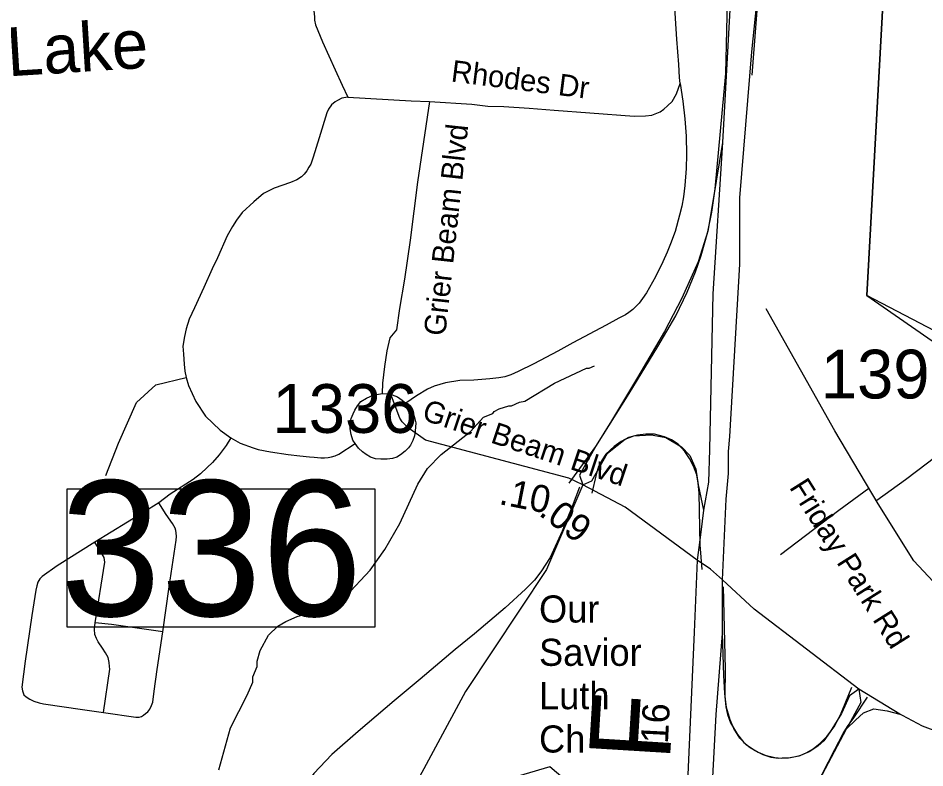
# Model space of a CAD drawing. Extents: x 1268485 to 1426702, y 514839 to 616766.
# Drawn here: x 1345320 to 1348066, y 573250 to 575520 of the extents above; entities that cross this region are included whole.
import ezdxf

# ---------------------------------------------------------------- set-up
doc = ezdxf.new("R2010")
doc.units = 0
for name, color, linetype in [('Old_Level_10', 7, 'Continuous'), ('Old_Level_11', 7, 'Continuous'), ('Old_Level_17', 7, 'Continuous'), ('Old_Level_21', 7, 'Continuous'), ('Old_Level_22', 7, 'Continuous'), ('Old_Level_28', 7, 'Continuous'), ('Old_Level_31', 7, 'Continuous'), ('Old_Level_32', 7, 'Continuous'), ('Old_Level_35', 7, 'Continuous'), ('Old_Level_47', 7, 'Continuous'), ('Old_Level_48', 7, 'Continuous'), ('Old_Level_49', 7, 'Continuous'), ('Old_Level_50', 7, 'Continuous'), ('Old_Level_62', 7, 'Continuous'), ('Old_Level_8', 7, 'Continuous')]:
    doc.layers.add(name, color=color, linetype=linetype)

msp = doc.modelspace()

# ---------------------------------------------------------------- linework, layer by layer
at = {"layer": 'Old_Level_22'}
msp.add_line((1346897.779, 573771.756), (1346897.779, 573771.756), dxfattribs=at)
at = {"layer": 'Old_Level_28'}
for p, q in [((1347480.713, 575646.566), (1347453.112, 575143.729)), ((1347453.261, 573656.794), (1347453.445, 573818.966))]:
    msp.add_line(p, q, dxfattribs=at)
for points in [[(1347453.445, 573818.966), (1347464.656, 574063.545), (1347471.143, 574141.436), (1347471.261, 574207.167), (1347475.578, 574252.534), (1347506.235, 574775.325), (1347506.235, 574976.232), (1347542.461, 575417.696), (1347560.597, 575595.566), (1347572.993, 575845.053)], [(1347453.112, 575143.729), (1347424.195, 574684.592), (1347413.566, 574213.745), (1347410.811, 574114.501), (1347395.661, 574030.42)], [(1347395.661, 574030.42), (1347387.397, 573962.879), (1347376.267, 573878.802)], [(1347376.267, 573878.802), (1347367.631, 573660.612), (1347317.75, 572547.009), (1347314.705, 572374.862), (1347307.093, 572220.997), (1347261.004, 571715.314), (1347250.869, 571492.188), (1347247.248, 571282.989), (1347237.23, 570932.156), (1347215.64, 570824.141), (1347204.845, 570683.722), (1347183.256, 570277.586), (1347148.139, 569730.891), (1347155.567, 569374.053), (1347177.855, 569217.936)], [(1347371.215, 572141.577), (1347380.389, 572288.27), (1347379.542, 572364.075), (1347390.827, 572519.588), (1347395.395, 572586.619), (1347395.395, 572653.649), (1347396.917, 572708.493), (1347433.978, 573411.442), (1347453.261, 573656.794)]]:
    msp.add_lwpolyline(points, dxfattribs=at)
at = {"layer": 'Old_Level_31'}
msp.add_line((1347415.91, 573850.244), (1347415.91, 573850.244), dxfattribs=at)
msp.add_lwpolyline([(1345468.948, 574094.272), (1346399.983, 574094.272), (1346399.983, 573675.613), (1345468.948, 573675.613), (1345468.948, 574094.272)], dxfattribs=at)
at = {"layer": 'Old_Level_32'}
msp.add_line((1347990.82, 573412.511), (1347866.252, 573487.531), dxfattribs=at)
for points in [[(1348472.334, 573257.902), (1348482.871, 573308.514), (1348485.969, 573342.608), (1348483.181, 573376.702), (1348475.438, 573406.146), (1348456.852, 573435.592), (1348425.876, 573468.136), (1348367.554, 573522.558), (1348284.939, 573607.611), (1348229.184, 573675.8), (1348091.312, 573813.991), (1348033.02, 573876.64), (1347925.073, 574049.464), (1347793.376, 574269.814), (1347586.117, 574639.225)], [(1347030.304, 574106.466), (1346988.201, 574126.46), (1346554.191, 574242.353), (1346501.778, 574279.693), (1346482.761, 574297.721), (1346476.385, 574308.363), (1346450.639, 574374.801)], [(1347030.304, 574106.466), (1346920.321, 573849.792), (1346674.994, 573480.796), (1346500.473, 573156.458), (1346438.144, 572906.968), (1346188.827, 572345.614), (1346026.772, 572195.921), (1345814.853, 572058.701), (1345627.866, 571996.328), (1345029.507, 571796.736), (1344468.545, 571509.822)], [(1347376.267, 573878.802), (1347158.212, 574038.664), (1347030.304, 574106.466)], [(1347453.445, 573818.966), (1347417.088, 573851.508), (1347376.267, 573878.802)], [(1347866.252, 573487.531), (1347548.983, 573729.741), (1347453.445, 573818.966)], [(1348472.334, 573257.902), (1348282.334, 573300.573), (1348205.911, 573321.819), (1348058.725, 573375.639), (1347998.719, 573407.96), (1347990.82, 573412.511)]]:
    msp.add_lwpolyline(points, dxfattribs=at)
at = {"layer": 'Old_Level_35'}
msp.add_line((1345780.712, 574078.013), (1345746.263, 574052.382), dxfattribs=at)
for points in [[(1347463.472, 575352.36), (1347472.699, 575746.932), (1347474.135, 575834.9), (1347474.135, 575910.871), (1347473.109, 575944.243), (1347472.289, 575977.616), (1347468.496, 576039.336), (1347462.959, 576090.855), (1347457.525, 576142.426), (1347447.888, 576206.864), (1347436.405, 576275.915), (1347426.665, 576329.383), (1347411.491, 576393.82), (1347396.215, 576454.567), (1347381.143, 576508.444), (1347363.612, 576566.935), (1347345.669, 576619.429), (1347326.702, 576668.692), (1347187.779, 577016.307), (1347172.708, 577033.07)], [(1347325.164, 575321.962), (1347323.524, 575339.75), (1347321.268, 575379.991), (1347314.707, 575456.681), (1347307.735, 575566.23), (1347294.406, 575702.128), (1347288.357, 575780.201), (1347272.261, 575973.873), (1347268.16, 576025.188), (1347263.033, 576054.254), (1347253.704, 576077.374), (1347244.476, 576095.418), (1347223.253, 576120.383), (1347199.262, 576137.915), (1347168.299, 576151.808), (1347138.772, 576158.267), (1347076.334, 576155.959), (1346961.915, 576143.503), (1346756.76, 576127.765), (1346659.77, 576123.151), (1346551.093, 576117.564), (1346465.278, 576113.463), (1346387.974, 576109.31)], [(1346387.974, 576109.31), (1346361.727, 576097.674), (1346337.838, 576083.833), (1346312.207, 576064.916), (1346256.74, 576015.499), (1346230.904, 575989.56), (1346214.91, 575966.133), (1346213.372, 575956.188), (1346222.292, 575856.635), (1346223.009, 575839.872), (1346221.266, 575821.776), (1346209.476, 575769.18), (1346201.581, 575736.833), (1346198.506, 575717.917), (1346198.916, 575702.692), (1346217.37, 575524.194), (1346217.986, 575513.89), (1346221.266, 575499.69), (1346241.874, 575448.12), (1346280.629, 575363.177), (1346301.237, 575316.579), (1346318.666, 575280.695)], [(1347543.647, 575347.747), (1347588.246, 575934.811)], [(1346988.776, 574112.103), (1347069.874, 574222.678), (1347170.452, 574383.387), (1347257.292, 574525.232), (1347312.041, 574618.376), (1347346.797, 574690.196), (1347372.019, 574751.712), (1347389.141, 574800.77), (1347408.62, 574872.949), (1347421.539, 574932.311), (1347431.381, 575002.696), (1347463.472, 575352.36)], [(1347325.164, 575321.962), (1347332.854, 575268.648), (1347339.415, 575215.232), (1347343.209, 575162.995), (1347344.644, 575106.81), (1347343.209, 575064.877), (1347339.415, 575012.999), (1347335.007, 574979.165), (1347330.086, 574950.766), (1347323.011, 574923.084), (1347310.093, 574874.333), (1347296.252, 574836.603), (1347285.589, 574811.74), (1347272.876, 574782.265), (1347250.115, 574736.076), (1347222.741, 574687.684), (1347211.36, 574671.331), (1347201.415, 574657.131), (1347191.368, 574646.418), (1347181.525, 574637.959), (1347169.735, 574628.681), (1347159.38, 574621.555), (1347139.9, 574610.892), (1347101.452, 574590.233), (1346999.849, 574536.253), (1346954.635, 574511.391), (1346881.739, 574472.636), (1346834.885, 574449.516), (1346812.124, 574439.571), (1346794.387, 574434.189), (1346775.83, 574431.01), (1346749.173, 574427.832), (1346700.166, 574423.884), (1346657.72, 574422.142), (1346614.146, 574416.042), (1346580.005, 574405.43), (1346560.423, 574396.51), (1346526.281, 574375.851), (1346494.293, 574354.167)], [(1346566.164, 575267.52), (1346694.424, 575259.677), (1346742.714, 575253.679), (1346791.106, 575252.602), (1346867.488, 575247.271), (1346943.972, 575241.274), (1347051.42, 575232.712), (1347186.139, 575223.075), (1347220.588, 575223.793), (1347239.35, 575226.613), (1347249.705, 575229.893), (1347265.084, 575236.045), (1347275.952, 575244.76), (1347286.409, 575254.755), (1347300.661, 575267.52), (1347313.784, 575290.999), (1347325.164, 575321.962)], [(1346318.666, 575280.695), (1346300.519, 575277.824), (1346286.986, 575270.75), (1346280.219, 575266.443), (1346269.659, 575257.575), (1346260.329, 575244.76), (1346254.997, 575233.379), (1346231.519, 575157.663), (1346214.09, 575099.378), (1346206.298, 575077.335), (1346200.966, 575068.415), (1346194.2, 575057.752), (1346186.715, 575047.807), (1346178.616, 575038.938), (1346163.954, 575030.07), (1346145.09, 575022.226), (1346096.082, 575004.797), (1346077.217, 574996.236), (1346063.376, 574989.213)], [(1346318.666, 575280.695), (1346510.492, 575269.929), (1346566.164, 575267.52)], [(1346566.164, 575267.52), (1346530.075, 575022.944), (1346507.109, 574847.984), (1346489.987, 574729.976), (1346475.121, 574641.137), (1346466.099, 574576.085), (1346445.901, 574551.479), (1346436.366, 574512.416), (1346429.907, 574465.51), (1346423.858, 574415.016), (1346422.833, 574382.977)], [(1346063.376, 574989.213), (1346033.541, 574963.171), (1345998.375, 574931.183), (1345981.663, 574908.423), (1345969.462, 574888.943), (1345953.468, 574860.8), (1345923.633, 574794.311), (1345908.049, 574760.58), (1345882.418, 574704.088), (1345854.018, 574642.573), (1345838.332, 574608.431), (1345829.514, 574578.853), (1345824.491, 574556.143), (1345819.467, 574526.616), (1345820.902, 574502.419), (1345823.158, 574472.226), (1345825.516, 574451.259), (1345829.104, 574431.728)], [(1345585.297, 574135.376), (1345623.642, 574232.878), (1345679.006, 574355.807), (1345737.241, 574409.275), (1345829.104, 574431.728)], [(1345829.104, 574431.728), (1345836.281, 574407.89), (1345857.914, 574359.191), (1345887.749, 574315.104), (1345931.63, 574272.556), (1345964.234, 574248.975)], [(1346341.017, 574232.263), (1346333.532, 574242.106), (1346328.611, 574259.33), (1346326.151, 574276.401), (1346325.74, 574289.883), (1346329.021, 574307.62), (1346334.455, 574322.076), (1346339.992, 574332.893), (1346348.091, 574345.709), (1346358.139, 574358.525), (1346374.85, 574369.136), (1346395.766, 574378.363), (1346422.833, 574382.977)], [(1346422.833, 574382.977), (1346436.674, 574381.951), (1346453.385, 574379.132), (1346468.662, 574373.083), (1346483.528, 574362.933), (1346494.293, 574354.167)], [(1346494.293, 574354.167), (1346498.907, 574349.963), (1346507.109, 574338.942), (1346516.951, 574322.538), (1346520.847, 574310.901), (1346524.846, 574294.138), (1346523.103, 574268.865), (1346520.847, 574254.666)], [(1347921.251, 574059.866), (1348007.988, 574122.868), (1348074.22, 574173.568), (1348151.627, 574233.135), (1348176.13, 574247.437), (1348195.405, 574249.642), (1348253.743, 574259.74), (1348291.985, 574270.045), (1348310.952, 574282.143)], [(1345964.234, 574248.975), (1345950.7, 574225.497), (1345928.657, 574197.046), (1345909.075, 574173.978), (1345892.363, 574159.06), (1345872.165, 574139.836), (1345850.532, 574122.458), (1345780.712, 574078.013)], [(1345964.234, 574248.975), (1345993.043, 574233.289), (1346031.798, 574218.73), (1346046.665, 574214.116), (1346084.394, 574207.042), (1346138.015, 574198.891), (1346173.284, 574194.944), (1346202.402, 574191.355), (1346216.96, 574190.023), (1346236.543, 574188.895), (1346248.231, 574188.895), (1346258.893, 574189.612), (1346269.659, 574191.048), (1346279.911, 574194.226), (1346291.292, 574199.557), (1346341.017, 574232.263)], [(1346520.847, 574254.666), (1346515.619, 574240.825), (1346508.852, 574226.932), (1346502.7, 574218.422), (1346492.14, 574208.119), (1346478.299, 574197.815), (1346466.919, 574190.689), (1346453.795, 574186.434), (1346437.801, 574183.923)], [(1347392.114, 573849.995), (1347385.655, 573924.583), (1347382.374, 574081.55), (1347379.913, 574112.103), (1347375.3, 574137.017), (1347365.97, 574163.673), (1347353.256, 574186.434), (1347339.415, 574207.401), (1347319.013, 574229.444), (1347298.508, 574242.926), (1347278.105, 574251.795), (1347247.244, 574259.638), (1347220.998, 574260.355), (1347195.776, 574257.485), (1347169.017, 574249.693), (1347146.256, 574237.646), (1347125.649, 574222.678), (1347100.325, 574199.199), (1347088.739, 574182.128), (1347077.666, 574161.88), (1347071.207, 574138.452), (1347057.264, 574081.192)], [(1346437.801, 574183.923), (1346418.526, 574183.923), (1346402.532, 574184.999), (1346387.666, 574190.689), (1346374.645, 574198.174), (1346362.752, 574206.683), (1346351.167, 574217.602), (1346341.017, 574232.263)], [(1347020.149, 574099.697), (1346998.004, 574040.95), (1346967.861, 573966.773), (1346931.362, 573886.135), (1346903.372, 573843.126), (1346883.995, 573818.417), (1346857.133, 573790.479), (1346794.9, 573734.551), (1346702.524, 573655.759), (1346643.981, 573607.624), (1346537.969, 573517.708), (1346458.717, 573453.065), (1346350.244, 573360.177), (1346269.966, 573289.793), (1346215.833, 573232.942), (1346171.849, 573173.169), (1346158.11, 573149.435)], [(1347896.952, 574095.955), (1347805.909, 574028.647), (1347628.641, 573894.44)], [(1345746.263, 574052.382), (1345701.152, 574023.93), (1345552.079, 573933.297)], [(1345758.771, 573661.296), (1345777.841, 573797.502), (1345799.269, 573938.629), (1345799.577, 573950.009), (1345799.269, 573961.749), (1345798.141, 573968.105), (1345795.988, 573975.641), (1345787.889, 573989.123), (1345768.614, 574016.805), (1345746.263, 574052.382)], [(1345552.079, 573933.297), (1345437.967, 573861.119), (1345393.266, 573829.49), (1345386.089, 573821.698), (1345379.733, 573811.701), (1345376.862, 573801.039), (1345373.991, 573787.198), (1345361.586, 573711.123), (1345340.978, 573573.123), (1345331.34, 573493.512), (1345333.493, 573483.208), (1345337.799, 573471.11), (1345344.464, 573464.753), (1345355.229, 573457.269), (1345367.224, 573451.938), (1345384.346, 573446.248), (1345396.547, 573443.377), (1345515.477, 573426.306), (1345579.146, 573416.771)], [(1345553.514, 573688.67), (1345583.144, 573872.499), (1345580.274, 573887.058), (1345552.079, 573933.297)], [(1347455.782, 573797.707), (1347461.114, 573547.954), (1347460.499, 573466.086), (1347463.779, 573434.252), (1347468.598, 573411.645), (1347477.518, 573385.808), (1347498.741, 573350.181), (1347518.221, 573325.933), (1347537.598, 573311.426), (1347561.897, 573296.867), (1347583.12, 573288.255), (1347612.032, 573280.463), (1347633.46, 573279.079), (1347659.399, 573281.232), (1347688.209, 573287.435), (1347709.022, 573296.303), (1347727.784, 573307.376), (1347749.622, 573324.088), (1347769.615, 573345.055), (1347782.533, 573361.254), (1347791.145, 573373.608), (1347810.01, 573407.851), (1347825.389, 573444.761), (1347844.971, 573493.82)], [(1345579.146, 573416.771), (1345597.6, 573547.954), (1345597.293, 573556.463), (1345595.858, 573568.869), (1345592.372, 573583.428), (1345584.887, 573598.396), (1345575.967, 573612.186), (1345563.049, 573631.102), (1345557, 573641.765), (1345552.899, 573653.761), (1345550.951, 573669.96), (1345553.514, 573688.67)], [(1345758.771, 573661.296), (1345603.342, 573684.057), (1345553.514, 573688.67)], [(1345579.146, 573416.771), (1345676.956, 573403.238), (1345687.208, 573403.545), (1345693.667, 573405.391), (1345700.024, 573408.928), (1345705.765, 573413.9), (1345712.532, 573419.539), (1345719.299, 573427.741), (1345724.22, 573438.763), (1345727.706, 573448.759), (1345732.422, 573481.414), (1345741.034, 573547.184), (1345758.771, 573661.296)], [(1347654.785, 573035.989), (1347664.218, 573054.957), (1347677.136, 573078.64), (1347793.503, 573304.915), (1347818.827, 573354.025), (1347831.745, 573374.992), (1347851.225, 573400.88), (1347892.133, 573463.882)]]:
    msp.add_lwpolyline(points, dxfattribs=at)
at = {"layer": 'Old_Level_47'}
for points in [[(1347453.112, 575143.729), (1347424.321, 574965.165), (1347409.096, 574875.283), (1347380.17, 574782.353), (1347329.93, 574672.049), (1347278.166, 574571.503), (1347195.954, 574431.348), (1347116.788, 574300.334), (1347071.115, 574225.686), (1347020.207, 574136.109), (1347030.304, 574106.466)], [(1347030.304, 574106.466), (1347057.231, 574119.266), (1347105.048, 574202.717), (1347158.764, 574245.447), (1347184.932, 574255.095), (1347237.27, 574257.852), (1347281.344, 574249.582), (1347329.55, 574222.015), (1347354.288, 574195.52), (1347372.558, 574154.387), (1347380.17, 574107.161), (1347395.661, 574030.42)], [(1347866.252, 573487.531), (1347837.947, 573467.702), (1347814.097, 573413.712), (1347779.049, 573358.858), (1347759.97, 573331.92), (1347742.529, 573315.08), (1347716.067, 573298.241), (1347684.649, 573284.631), (1347653.52, 573278.996), (1347633.689, 573279.118), (1347622.247, 573278.395), (1347600.633, 573280.496), (1347576.539, 573288.619), (1347552.205, 573300.968), (1347526.021, 573318.088), (1347505.572, 573339.137), (1347487.53, 573368.606), (1347476.675, 573394.902), (1347465.657, 573432.118), (1347460.934, 573474.453), (1347457.89, 573529.296), (1347453.261, 573656.794)], [(1347866.252, 573487.531), (1347871.913, 573447.873), (1347829.012, 573367.281)], [(1347829.012, 573367.281), (1347856.345, 573394.052), (1347880.404, 573416.714), (1347911.539, 573428.045), (1347952.582, 573422.379), (1347990.82, 573412.511)], [(1347371.215, 572141.577), (1347415.186, 572368.769), (1347444.113, 572501.306), (1347466.949, 572603.376), (1347492.83, 572690.211), (1347521.757, 572770.952), (1347591.789, 572923.762), (1347670.956, 573071.534), (1347747.078, 573213.213), (1347829.012, 573367.281)]]:
    msp.add_lwpolyline(points, dxfattribs=at)
at = {"layer": 'Old_Level_48'}
for points in [[(1346503.169, 576920.855), (1346656.566, 576940.051), (1348024.577, 577120.646), (1347891.01, 574680.51), (1349447.584, 573599.715)], [(1349065.737, 572209.353), (1348850.583, 572341.819), (1348420.276, 572341.819), (1348718.181, 572855.129), (1348734.732, 572855.129), (1348635.43, 572937.92), (1348751.282, 573086.945), (1348569.228, 573169.737), (1348503.028, 573070.387), (1348420.276, 573186.295), (1348469.927, 573252.529), (1348337.525, 573285.645), (1347261.758, 572971.036), (1346930.752, 573252.529), (1346649.398, 573169.737), (1346616.298, 572904.803), (1346169.441, 573120.062), (1346037.039, 572822.012), (1346467.345, 572623.311), (1346351.493, 572391.494), (1347195.557, 572259.028), (1347129.356, 570470.727), (1346682.498, 570520.402), (1346665.948, 570007.093)]]:
    msp.add_lwpolyline(points, dxfattribs=at)
at = {"layer": 'Old_Level_49'}
for points in [[(1349060.15, 574069.727), (1347891.01, 574680.51), (1348024.577, 577120.646), (1346656.566, 576940.051), (1346475.276, 576931.375)], [(1349088.129, 572247.507), (1348750.102, 572368.92), (1348420.276, 572341.819), (1348718.181, 572855.129), (1348734.732, 572855.129), (1348635.43, 572937.92), (1348751.282, 573086.945), (1348569.228, 573169.737), (1348503.028, 573070.387), (1348420.276, 573186.295), (1348469.927, 573252.529), (1348337.525, 573285.645), (1347261.758, 572971.036), (1346930.752, 573252.529), (1346649.398, 573169.737), (1346616.298, 572904.803), (1346169.441, 573120.062), (1346037.039, 572822.012), (1346467.345, 572623.311), (1346351.493, 572391.494), (1347195.557, 572259.028), (1347129.356, 570470.727), (1346682.498, 570520.402), (1346665.948, 570007.093)]]:
    msp.add_lwpolyline(points, dxfattribs=at)
at = {"layer": 'Old_Level_50'}
msp.add_line((1347415.91, 573850.244), (1347415.91, 573850.244), dxfattribs=at)
at = {"layer": 'Old_Level_62'}
msp.add_lwpolyline([(1345928.247, 573243.605), (1345963.311, 573370.737), (1346013.651, 573469.47), (1346030.67, 573509.045), (1346030.978, 573525.039), (1346043.794, 573556.719), (1346044.204, 573572.713), (1346052.919, 573604.496), (1346078.038, 573651.863), (1346106.745, 573679.135), (1346131.043, 573692.566), (1346165.39, 573707.689), (1346219.831, 573724.349), (1346227.828, 573724.144), (1346312.925, 573770.025), (1346386.743, 573848.15), (1346430.317, 573911.101), (1346476.146, 573989.943), (1346530.998, 574108.566), (1346560.115, 574155.831), (1346601.228, 574198.789), (1346689.913, 574267.891), (1346729.898, 574311.618), (1346758.195, 574322.896), (1346762.296, 574328.792), (1346776.547, 574336.43), (1346806.69, 574345.709), (1346814.687, 574345.504), (1346838.986, 574356.884), (1346855.082, 574360.473), (1346944.383, 574414.247), (1347041.475, 574459.82), (1347049.472, 574459.615), (1347065.671, 574467.253)], dxfattribs=at)

# ---------------------------------------------------------------- texts
at = {"layer": 'Old_Level_10'}
for s, height, rotation, p in [('Rhodes Dr', 65.6167, 352.750558, (1346629.125, 575328.379)), ('Grier Beam Blvd', 65.61666, 83.756628, (1346613.599, 574555.667))]:
    msp.add_text(s, height=height, rotation=rotation, dxfattribs=at).set_placement(p)
at = {"layer": 'Old_Level_11'}
for s, rotation, p in [('Grier Beam Blvd', 341.539236, (1346539.753, 574305.095)), ('Friday Park Rd', 302.235728, (1347654.054, 574099.216))]:
    msp.add_text(s, height=65.61666, rotation=rotation, dxfattribs=at).set_placement(p)
at = {"layer": 'Old_Level_17'}
for s, rotation, p in [('.10', 348.898958, (1346773.762, 574048.629)), ('.09', 323.753853, (1346893.659, 574016.579)), ('.16', 87.156419, (1347286.588, 573291.315))]:
    msp.add_text(s, height=82.0208, rotation=rotation, dxfattribs=at).set_placement(p)
at = {"layer": 'Old_Level_21'}
msp.add_text('Farm Lake', height=147.6375, rotation=3.578136, dxfattribs=at).set_placement((1344775.669, 575311.305))
at = {"layer": 'Old_Level_22'}
for s, p in [('Our ', (1346897.779, 573689.735)), ('Savior', (1346897.779, 573558.502)), ('Luth ', (1346897.779, 573427.268)), ('Ch', (1346897.779, 573296.035))]:
    msp.add_text(s, height=82.0208, dxfattribs=at).set_placement(p)
msp.add_text('F', height=246.062, rotation=86.484072, dxfattribs=at).set_placement((1347293.706, 573267.428))
at = {"layer": 'Old_Level_31'}
msp.add_text('336', height=410.1042, dxfattribs=at).set_placement((1345447.363, 573709.493))
at = {"layer": 'Old_Level_8'}
for s, p in [('1390', (1347751.098, 574368.195)), ('1336', (1346090.453, 574264.027))]:
    msp.add_text(s, height=147.6375, dxfattribs=at).set_placement(p)

doc.saveas('drawing.dxf')
